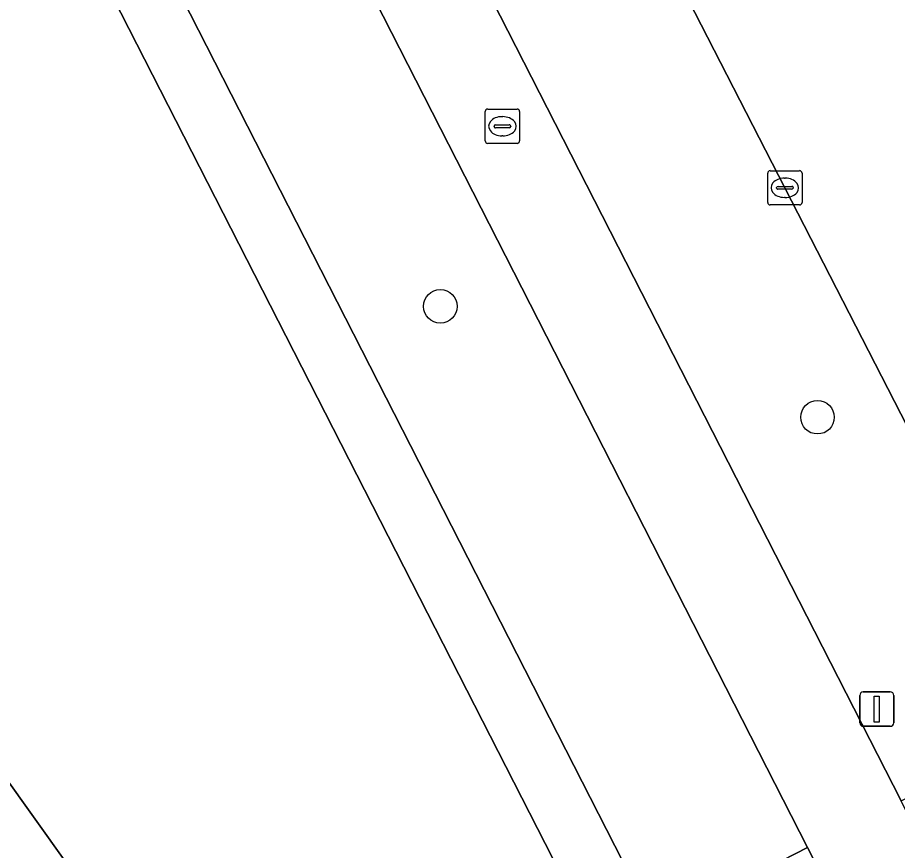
# Model space of a CAD drawing. Extents: x 159352 to 160617, y 385888 to 387323.
# Drawn here: x 159737.07 to 159762.72, y 386556.41 to 386580.69 of the extents above; entities that cross this region are included whole.
import ezdxf

# ---------------------------------------------------------------- set-up
doc = ezdxf.new("R2010")
doc.units = 0
for name, color, linetype in [('IMGEO_Berm_groen', 7, 'Continuous'), ('IMGEO_Boom', 7, 'Continuous'), ('IMGEO_Fietspad_gesloten', 7, 'Continuous'), ('IMGEO_Groenvoorziening', 7, 'Continuous'), ('IMGEO_Kolk', 7, 'Continuous'), ('IMGEO_Lichtmast', 7, 'Continuous'), ('IMGEO_Rijbaan_lokaal_gesloten', 7, 'Continuous'), ('IMGEO_Rioolput', 7, 'Continuous'), ('IMGEO_Voetpad_open', 7, 'Continuous')]:
    doc.layers.add(name, color=color, linetype=linetype)

msp = doc.modelspace()

# ---------------------------------------------------------------- linework, layer by layer
at = {"layer": 'IMGEO_Berm_groen'}
for points in [[(159748.365, 386597.323), (159736.391, 386620.747), (159731.872, 386618.458), (159762.831, 386557.859), (159767.368, 386560.207), (159764.513, 386565.852)], [(159729.174, 386617.087), (159724.727, 386614.834), (159755.671, 386554.225), (159760.103, 386556.503)]]:
    msp.add_lwpolyline(points, close=True, dxfattribs=at)
at = {"layer": 'IMGEO_Boom'}
for centre in [(159749.399, 386572.275), (159760.394, 386569.043)]:
    msp.add_circle(centre, 0.489, dxfattribs=at)
at = {"layer": 'IMGEO_Fietspad_gesloten'}
msp.add_lwpolyline([(159764.732, 386554.032), (159763.906, 386555.697), (159762.831, 386557.859), (159731.872, 386618.458), (159729.174, 386617.087), (159760.103, 386556.503), (159761.201, 386554.351), (159763.897, 386548.665), (159768.25, 386540.122)], dxfattribs=at)
at = {"layer": 'IMGEO_Groenvoorziening'}
msp.add_lwpolyline([(159753.143, 386555.26), (159723.124, 386614.022), (159719.418, 386611.743), (159714.799, 386608.404), (159706.083, 386601.493), (159745.173, 386546.684), (159752.276, 386551.753)], dxfattribs=at)
msp.add_lwpolyline([(159697.822, 386577.978), (159710.208, 386586.565), (159725.658, 386564.413), (159725.274, 386564.141), (159725.723, 386563.506), (159740.145, 386543.095), (159745.173, 386546.684), (159706.083, 386601.493), (159700.378, 386596.969), (159691.633, 386589.707), (159679.699, 386578.71), (159651.927, 386551.906), (159655.734, 386546.537), (159676.524, 386561.361), (159675.779, 386562.416)], close=True, dxfattribs=at)
at = {"layer": 'IMGEO_Kolk'}
for p, q in [((159758.942, 386575.305), (159758.942, 386576.157)), ((159759.017, 386576.231), (159759.869, 386576.231)), ((159759.943, 386576.157), (159759.943, 386575.305)), ((159759.244, 386575.774), (159759.642, 386575.774)), ((159759.43, 386576.011), (159759.455, 386576.011)), ((159759.201, 386575.725), (159759.201, 386575.737)), ((159759.639, 386575.688), (159759.241, 386575.688)), ((159759.685, 386575.737), (159759.685, 386575.725)), ((159759.453, 386575.451), (159759.428, 386575.451)), ((159759.869, 386575.231), (159759.017, 386575.231))]:
    msp.add_line(p, q, dxfattribs=at)
for points in [[(159758.942, 386575.305), (159758.942, 386576.157)], [(159759.017, 386576.231), (159759.869, 386576.231)], [(159759.943, 386576.157), (159759.943, 386575.305)], [(159759.869, 386575.231), (159759.017, 386575.231)]]:
    msp.add_lwpolyline(points, dxfattribs=at)
for centre, radius, start, end in [((159759.019, 386576.155), 0.0765, 91.552, 178.448), ((159759.019, 386576.155), 0.0765, 91.552, 178.448), ((159759.867, 386576.155), 0.0765, 1.552, 88.448), ((159759.867, 386576.155), 0.0765, 1.552, 88.448), ((159759.241, 386575.734), 0.0403, 85.8775, 175.7526), ((159759.646, 386575.736), 0.0386, 1.7309, 96.639), ((159759.238, 386575.724), 0.0366, 178.938, 274.7102), ((159759.642, 386575.731), 0.043, 264.8664, 352.4533), ((159759.019, 386575.307), 0.0765, 181.552, 268.448), ((159759.019, 386575.307), 0.0765, 181.552, 268.448), ((159759.867, 386575.307), 0.0765, 271.552, 358.448), ((159759.867, 386575.307), 0.0765, 271.552, 358.448)]:
    msp.add_arc(centre, radius, start, end, dxfattribs=at)
for centre, major_axis, ratio, start_param, end_param in [((159759.429, 386575.731), (-0.387, 0.002), 0.722429, 4.712389, 7.853982), ((159759.454, 386575.731), (-0.39, 0.002), 0.717154, 1.570796, 4.712389)]:
    msp.add_ellipse(centre, major_axis=major_axis, ratio=ratio, start_param=start_param, end_param=end_param, dxfattribs=at)
at = {"layer": 'IMGEO_Lichtmast'}
for p, q in [((159761.627, 386560.132), (159761.627, 386560.932)), ((159761.627, 386560.932), (159761.627, 386560.132)), ((159761.727, 386561.032), (159762.517, 386561.032)), ((159762.517, 386561.032), (159761.727, 386561.032)), ((159762.617, 386560.932), (159762.617, 386560.132)), ((159762.617, 386560.132), (159762.617, 386560.932)), ((159762.517, 386560.032), (159761.727, 386560.032)), ((159761.727, 386560.032), (159762.517, 386560.032))]:
    msp.add_line(p, q, dxfattribs=at)
msp.add_lwpolyline([(159762.047, 386560.907), (159762.197, 386560.907), (159762.197, 386560.157), (159762.047, 386560.157), (159762.047, 386560.907)], dxfattribs=at)
for centre, start, end in [((159761.727, 386560.932), 90, 180), ((159761.727, 386560.932), 90, 180), ((159762.517, 386560.932), 0, 90), ((159762.517, 386560.932), 360, 90), ((159761.727, 386560.132), 180, 270), ((159761.727, 386560.132), 180, 270), ((159762.517, 386560.132), 270, 0), ((159762.517, 386560.132), 270, 0)]:
    msp.add_arc(centre, 0.1, start, end, dxfattribs=at)
at = {"layer": 'IMGEO_Rijbaan_lokaal_gesloten'}
msp.add_lwpolyline([(159726.632, 386639.935), (159735.19, 386623.096), (159736.391, 386620.747), (159748.365, 386597.323), (159764.513, 386565.852), (159767.368, 386560.207), (159768.484, 386557.998), (159769.496, 386555.998), (159770.939, 386553.145), (159775.227, 386544.663), (159788.695, 386518.297), (159798.065, 386500), (159800.637, 386494.977), (159813.085, 386470.573), (159815.835, 386465.634), (159820.176, 386457.104), (159822.851, 386458.49), (159822.66, 386458.865), (159822.317, 386459.512)], dxfattribs=at)
at = {"layer": 'IMGEO_Rioolput'}
for p, q in [((159750.707, 386577.1), (159750.707, 386577.952)), ((159750.782, 386578.026), (159751.634, 386578.026)), ((159751.708, 386577.952), (159751.708, 386577.1)), ((159751.009, 386577.569), (159751.407, 386577.569)), ((159751.195, 386577.806), (159751.22, 386577.806)), ((159750.966, 386577.52), (159750.966, 386577.532)), ((159751.404, 386577.483), (159751.006, 386577.483)), ((159751.45, 386577.532), (159751.45, 386577.52)), ((159751.218, 386577.246), (159751.193, 386577.246)), ((159751.634, 386577.026), (159750.782, 386577.026))]:
    msp.add_line(p, q, dxfattribs=at)
for points in [[(159750.707, 386577.1), (159750.707, 386577.952)], [(159750.782, 386578.026), (159751.634, 386578.026)], [(159751.708, 386577.952), (159751.708, 386577.1)], [(159751.634, 386577.026), (159750.782, 386577.026)]]:
    msp.add_lwpolyline(points, dxfattribs=at)
for centre, radius, start, end in [((159750.784, 386577.95), 0.0765, 91.552, 178.448), ((159750.784, 386577.95), 0.0765, 91.552, 178.448), ((159751.632, 386577.95), 0.0765, 1.552, 88.448), ((159751.632, 386577.95), 0.0765, 1.552, 88.448), ((159751.006, 386577.529), 0.0403, 85.8775, 175.7526), ((159751.411, 386577.531), 0.0386, 1.7309, 96.639), ((159751.003, 386577.519), 0.0366, 178.938, 274.7102), ((159751.407, 386577.526), 0.043, 264.8664, 352.4533), ((159750.784, 386577.102), 0.0765, 181.552, 268.448), ((159750.784, 386577.102), 0.0765, 181.552, 268.448), ((159751.632, 386577.102), 0.0765, 271.552, 358.448), ((159751.632, 386577.102), 0.0765, 271.552, 358.448)]:
    msp.add_arc(centre, radius, start, end, dxfattribs=at)
for centre, major_axis, ratio, start_param, end_param in [((159751.194, 386577.526), (-0.387, 0.002), 0.722429, 4.712389, 7.853982), ((159751.219, 386577.526), (-0.39, 0.002), 0.717154, 1.570796, 4.712389)]:
    msp.add_ellipse(centre, major_axis=major_axis, ratio=ratio, start_param=start_param, end_param=end_param, dxfattribs=at)
at = {"layer": 'IMGEO_Voetpad_open'}
msp.add_lwpolyline([(159761.201, 386554.351), (159760.103, 386556.503), (159755.671, 386554.225), (159724.727, 386614.834), (159723.124, 386614.022), (159753.143, 386555.26), (159753.146, 386555.261), (159756.902, 386547.807), (159761.403, 386538.922), (159762.483, 386540.891), (159756.788, 386552.065)], close=True, dxfattribs=at)

doc.saveas('drawing.dxf')
